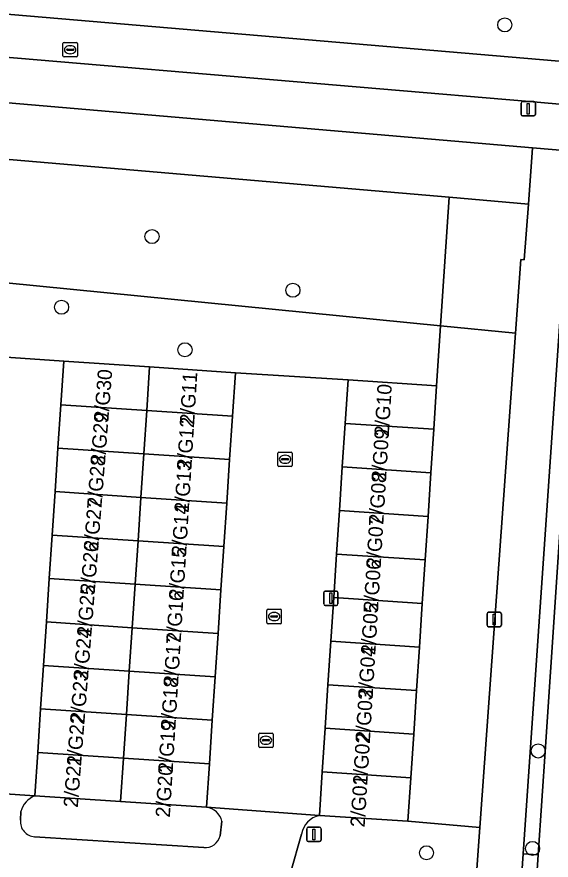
# Model space of a CAD drawing. Extents: x 161848 to 162726, y 385382 to 386521.
# Drawn here: x 162024.1 to 162061.3, y 386426.4 to 386484.9 of the extents above; entities that cross this region are included whole.
import ezdxf

# ---------------------------------------------------------------- set-up
doc = ezdxf.new("R2010")
doc.units = 0
for name, color, linetype in [('IMGEO_Berm_groen', 7, 'Continuous'), ('IMGEO_Boom', 7, 'Continuous'), ('IMGEO_Erf', 7, 'Continuous'), ('IMGEO_Fietspad_gesloten', 7, 'Continuous'), ('IMGEO_Groenvoorziening', 7, 'Continuous'), ('IMGEO_Hek', 7, 'Continuous'), ('IMGEO_Kolk', 7, 'Continuous'), ('IMGEO_Lichtmast', 7, 'Continuous'), ('IMGEO_Muur', 7, 'Continuous'), ('IMGEO_Pand', 7, 'Continuous'), ('IMGEO_Pand_nummerreeks', 7, 'Continuous'), ('IMGEO_Rijbaan_lokaal_open', 7, 'Continuous'), ('IMGEO_Rioolput', 7, 'Continuous'), ('IMGEO_Voetpad_open', 7, 'Continuous')]:
    doc.layers.add(name, color=color, linetype=linetype)

msp = doc.modelspace()

# ---------------------------------------------------------------- linework, layer by layer
at = {"layer": 'IMGEO_Berm_groen'}
for points in [[(162003.036, 386486.821), (162007.651, 386486.482), (162090.647, 386479.403), (162130.159, 386475.992), (162137.028, 386475.324), (162137.293, 386477.641)], [(161995.978, 386463.441), (161997.655, 386469.021), (162000.068, 386477.051), (162054.173, 386472.418), (162059.686, 386471.946), (162059.979, 386475.844), (161998.707, 386481.099)]]:
    msp.add_lwpolyline(points, dxfattribs=at)
at = {"layer": 'IMGEO_Boom'}
for centre in [(162058.041, 386484.381), (162033.538, 386469.692), (162043.326, 386465.962), (162027.254, 386464.787), (162035.827, 386461.834), (162060.362, 386433.993), (162059.971, 386427.23), (162052.605, 386426.925)]:
    msp.add_circle(centre, 0.489, dxfattribs=at)
at = {"layer": 'IMGEO_Erf'}
msp.add_lwpolyline([(162063.824, 386466.818), (162063.346, 386466.196), (162062.937, 386465.085), (162060.869, 386434.271), (162060.371, 386426.78), (162059.237, 386409.724), (162058.573, 386399.326), (162060.958, 386395.005), (162059.81, 386377.62), (162065.185, 386366.125), (162080.144, 386367.054), (162079.904, 386363.565), (162083.018, 386363.719), (162083.776, 386375.504), (162081.967, 386375.629), (162083.614, 386400.266), (162087.248, 386400.02), (162088.726, 386422.297), (162089.716, 386422.193)], dxfattribs=at)
at = {"layer": 'IMGEO_Fietspad_gesloten'}
for points in [[(162166.258, 386472.467), (162155.14, 386473.474), (162137.028, 386475.324), (162130.159, 386475.992), (162090.647, 386479.403), (162007.651, 386486.482)], [(161997.359, 386484.34), (162059.758, 386479.07), (162095.249, 386475.917), (162110.939, 386474.623), (162147.786, 386470.716), (162152.75, 386470.212), (162163.707, 386469.123), (162166.489, 386468.844), (162166.73, 386472.906)]]:
    msp.add_lwpolyline(points, dxfattribs=at)
at = {"layer": 'IMGEO_Groenvoorziening'}
for points in [[(162053.585, 386463.502), (162054.173, 386472.418), (162000.068, 386477.051), (161997.655, 386469.021), (162000, 386468.789)], [(162058.787, 386462.989), (162059.156, 386468.099), (162059.396, 386468.078), (162059.686, 386471.946), (162054.173, 386472.418), (162053.585, 386463.502)], [(162053.585, 386463.502), (162000, 386468.789), (161997.655, 386469.021), (161995.978, 386463.441), (162013.524, 386462.008), (162019.685, 386461.576), (162027.406, 386461.035), (162033.369, 386460.638), (162039.332, 386460.24), (162047.156, 386459.744), (162053.311, 386459.338)], [(162056.311, 386428.674), (162058.787, 386462.989), (162053.585, 386463.502), (162053.311, 386459.338), (162053.112, 386456.316), (162052.913, 386453.293), (162052.713, 386450.271), (162052.514, 386447.248), (162052.315, 386444.226), (162052.116, 386441.204), (162051.917, 386438.181), (162051.717, 386435.159), (162051.518, 386432.136), (162051.319, 386429.114)], [(162079.904, 386363.565), (162080.144, 386367.054), (162065.185, 386366.125), (162059.81, 386377.62), (162060.958, 386395.005), (162058.573, 386399.326), (162059.237, 386409.724), (162060.371, 386426.78), (162059.326, 386426.861), (162058.28, 386411.611), (162056.721, 386387.548), (162054.854, 386362.326)]]:
    msp.add_lwpolyline(points, close=True, dxfattribs=at)
for points in [[(162089.369, 386471.315), (162092.425, 386473.062), (162062.42, 386475.635), (162061.874, 386467.84), (162062.134, 386467.81), (162059.326, 386426.861), (162060.371, 386426.78), (162060.869, 386434.271), (162062.937, 386465.085), (162063.346, 386466.196), (162063.824, 386466.818)], [(162037.322, 386430.087), (162031.359, 386430.485), (162025.396, 386430.882)], [(162024.423, 386429.8), (162024.404, 386429.185)], [(162056.103, 386425.796), (162056.311, 386428.674), (162051.319, 386429.114), (162045.164, 386429.52)], [(162038.274, 386428.106), (162038.397, 386429.117)], [(162025.38, 386428.04), (162037.135, 386427.291)], [(162043.923, 386428.23), (162043.156, 386425.532)]]:
    msp.add_lwpolyline(points, dxfattribs=at)
for centre, radius, start, end in [((162026.022, 386429.341), 1.663, 112.09739, 163.97501), ((162037.129, 386428.792), 1.309, 14.36271, 81.5158), ((162045.522, 386427.933), 1.626, 102.72283, 169.49538), ((162025.437, 386429.077), 1.039, 174.05684, 266.83183), ((162037.231, 386428.36), 1.073, 264.85484, 346.31562)]:
    msp.add_arc(centre, radius, start, end, dxfattribs=at)
at = {"layer": 'IMGEO_Hek'}
msp.add_lwpolyline([(162059.326, 386426.861), (162060.371, 386426.78)], dxfattribs=at)
at = {"layer": 'IMGEO_Kolk'}
for p, q in [((162042.28, 386453.808), (162042.28, 386454.66)), ((162042.355, 386454.734), (162043.207, 386454.734)), ((162043.281, 386454.66), (162043.281, 386453.808)), ((162042.539, 386454.228), (162042.539, 386454.24)), ((162042.977, 386454.191), (162042.579, 386454.191)), ((162042.582, 386454.277), (162042.98, 386454.277)), ((162042.768, 386454.514), (162042.793, 386454.514)), ((162043.023, 386454.24), (162043.023, 386454.228)), ((162043.207, 386453.734), (162042.355, 386453.734)), ((162042.791, 386453.954), (162042.766, 386453.954)), ((162041.52, 386442.897), (162041.52, 386443.749)), ((162041.595, 386443.823), (162042.447, 386443.823)), ((162042.008, 386443.603), (162042.033, 386443.603)), ((162042.521, 386443.749), (162042.521, 386442.897)), ((162041.779, 386443.317), (162041.779, 386443.329)), ((162042.217, 386443.28), (162041.819, 386443.28)), ((162041.822, 386443.366), (162042.22, 386443.366)), ((162042.031, 386443.043), (162042.006, 386443.043)), ((162042.263, 386443.329), (162042.263, 386443.317)), ((162042.447, 386442.823), (162041.595, 386442.823)), ((162040.951, 386434.311), (162040.951, 386435.163)), ((162041.026, 386435.237), (162041.878, 386435.237)), ((162041.21, 386434.731), (162041.21, 386434.743)), ((162041.253, 386434.78), (162041.651, 386434.78)), ((162041.439, 386435.017), (162041.464, 386435.017)), ((162041.694, 386434.743), (162041.694, 386434.731)), ((162041.952, 386435.163), (162041.952, 386434.311)), ((162041.878, 386434.237), (162041.026, 386434.237)), ((162041.648, 386434.694), (162041.25, 386434.694)), ((162041.462, 386434.457), (162041.437, 386434.457))]:
    msp.add_line(p, q, dxfattribs=at)
for points in [[(162042.28, 386453.808), (162042.28, 386454.66)], [(162042.355, 386454.734), (162043.207, 386454.734)], [(162043.281, 386454.66), (162043.281, 386453.808)], [(162043.207, 386453.734), (162042.355, 386453.734)], [(162041.52, 386442.897), (162041.52, 386443.749)], [(162041.595, 386443.823), (162042.447, 386443.823)], [(162042.521, 386443.749), (162042.521, 386442.897)], [(162042.447, 386442.823), (162041.595, 386442.823)], [(162040.951, 386434.311), (162040.951, 386435.163)], [(162041.026, 386435.237), (162041.878, 386435.237)], [(162041.952, 386435.163), (162041.952, 386434.311)], [(162041.878, 386434.237), (162041.026, 386434.237)]]:
    msp.add_lwpolyline(points, dxfattribs=at)
for centre, radius, start, end in [((162042.357, 386454.658), 0.0765, 91.55205, 178.44795), ((162042.357, 386454.658), 0.0765, 91.55205, 178.44795), ((162043.205, 386454.658), 0.0765, 1.55205, 88.44795), ((162043.205, 386454.658), 0.0765, 1.55205, 88.44795), ((162042.579, 386454.237), 0.0403, 85.87752, 175.75265), ((162042.576, 386454.227), 0.0366, 178.93798, 274.71019), ((162042.98, 386454.234), 0.043, 264.86636, 352.45326), ((162042.984, 386454.239), 0.0386, 1.73085, 96.63898), ((162042.357, 386453.81), 0.0765, 181.55205, 268.44795), ((162042.357, 386453.81), 0.0765, 181.55205, 268.44795), ((162043.205, 386453.81), 0.0765, 271.55205, 358.44795), ((162043.205, 386453.81), 0.0765, 271.55205, 358.44795), ((162041.597, 386443.747), 0.0765, 91.55205, 178.44795), ((162041.597, 386443.747), 0.0765, 91.55205, 178.44795), ((162042.445, 386443.747), 0.0765, 1.55205, 88.44795), ((162042.445, 386443.747), 0.0765, 1.55205, 88.44795), ((162041.819, 386443.326), 0.0403, 85.87752, 175.75265), ((162041.816, 386443.316), 0.0366, 178.93798, 274.71019), ((162042.22, 386443.323), 0.043, 264.86636, 352.45326), ((162042.224, 386443.328), 0.0386, 1.73085, 96.63898), ((162041.597, 386442.899), 0.0765, 181.55205, 268.44795), ((162041.597, 386442.899), 0.0765, 181.55205, 268.44795), ((162042.445, 386442.899), 0.0765, 271.55205, 358.44795), ((162042.445, 386442.899), 0.0765, 271.55205, 358.44795), ((162041.028, 386435.161), 0.0765, 91.55205, 178.44795), ((162041.028, 386435.161), 0.0765, 91.55205, 178.44795), ((162041.25, 386434.74), 0.0403, 85.87752, 175.75265), ((162041.655, 386434.742), 0.0386, 1.73085, 96.63898), ((162041.876, 386435.161), 0.0765, 1.55205, 88.44795), ((162041.876, 386435.161), 0.0765, 1.55205, 88.44795), ((162041.028, 386434.313), 0.0765, 181.55205, 268.44795), ((162041.028, 386434.313), 0.0765, 181.55205, 268.44795), ((162041.247, 386434.73), 0.0366, 178.93798, 274.71019), ((162041.651, 386434.737), 0.043, 264.86636, 352.45326), ((162041.876, 386434.313), 0.0765, 271.55205, 358.44795), ((162041.876, 386434.313), 0.0765, 271.55205, 358.44795)]:
    msp.add_arc(centre, radius, start, end, dxfattribs=at)
for centre, major_axis, ratio, start_param, end_param in [((162042.767, 386454.234), (-0.387, 0.002), 0.722429, 4.712389, 7.853982), ((162042.792, 386454.234), (-0.39, 0.002), 0.717154, 1.570796, 4.712389), ((162042.007, 386443.323), (-0.387, 0.002), 0.722429, 4.712389, 7.853982), ((162042.032, 386443.323), (-0.39, 0.002), 0.717154, 1.570796, 4.712389), ((162041.438, 386434.737), (-0.387, 0.002), 0.722429, 4.712389, 7.853982), ((162041.463, 386434.737), (-0.39, 0.002), 0.717154, 1.570796, 4.712389)]:
    msp.add_ellipse(centre, major_axis=major_axis, ratio=ratio, start_param=start_param, end_param=end_param, dxfattribs=at)
at = {"layer": 'IMGEO_Lichtmast'}
for p, q in [((162059.176, 386478.156), (162059.176, 386478.956)), ((162059.176, 386478.956), (162059.176, 386478.156)), ((162059.276, 386479.056), (162060.066, 386479.056)), ((162060.066, 386479.056), (162059.276, 386479.056)), ((162060.166, 386478.956), (162060.166, 386478.156)), ((162060.166, 386478.156), (162060.166, 386478.956)), ((162060.066, 386478.056), (162059.276, 386478.056)), ((162059.276, 386478.056), (162060.066, 386478.056)), ((162045.463, 386444.192), (162045.463, 386444.992)), ((162045.463, 386444.992), (162045.463, 386444.192)), ((162045.563, 386445.092), (162046.353, 386445.092)), ((162046.353, 386445.092), (162045.563, 386445.092)), ((162046.453, 386444.992), (162046.453, 386444.192)), ((162046.453, 386444.192), (162046.453, 386444.992)), ((162046.353, 386444.092), (162045.563, 386444.092)), ((162045.563, 386444.092), (162046.353, 386444.092)), ((162056.815, 386442.717), (162056.815, 386443.517)), ((162056.815, 386443.517), (162056.815, 386442.717)), ((162056.915, 386443.617), (162057.705, 386443.617)), ((162057.705, 386443.617), (162056.915, 386443.617)), ((162057.805, 386443.517), (162057.805, 386442.717)), ((162057.805, 386442.717), (162057.805, 386443.517)), ((162057.705, 386442.617), (162056.915, 386442.617)), ((162056.915, 386442.617), (162057.705, 386442.617)), ((162044.287, 386427.8), (162044.287, 386428.6)), ((162044.287, 386428.6), (162044.287, 386427.8)), ((162044.387, 386428.7), (162045.177, 386428.7)), ((162045.177, 386428.7), (162044.387, 386428.7)), ((162045.277, 386428.6), (162045.277, 386427.8)), ((162045.277, 386427.8), (162045.277, 386428.6)), ((162045.177, 386427.7), (162044.387, 386427.7)), ((162044.387, 386427.7), (162045.177, 386427.7))]:
    msp.add_line(p, q, dxfattribs=at)
for points in [[(162059.596, 386478.931), (162059.746, 386478.931), (162059.746, 386478.181), (162059.596, 386478.181), (162059.596, 386478.931)], [(162045.883, 386444.967), (162046.033, 386444.967), (162046.033, 386444.217), (162045.883, 386444.217), (162045.883, 386444.967)], [(162057.235, 386443.492), (162057.385, 386443.492), (162057.385, 386442.742), (162057.235, 386442.742), (162057.235, 386443.492)], [(162044.707, 386428.575), (162044.857, 386428.575), (162044.857, 386427.825), (162044.707, 386427.825), (162044.707, 386428.575)]]:
    msp.add_lwpolyline(points, dxfattribs=at)
for centre, start, end in [((162059.276, 386478.956), 90, 180), ((162059.276, 386478.956), 90, 180), ((162060.066, 386478.956), 0, 90), ((162060.066, 386478.956), 360, 90), ((162059.276, 386478.156), 180, 270), ((162059.276, 386478.156), 180, 270), ((162060.066, 386478.156), 270, 0), ((162060.066, 386478.156), 270, 0), ((162045.563, 386444.992), 90, 180), ((162045.563, 386444.992), 90, 180), ((162046.353, 386444.992), 0, 90), ((162046.353, 386444.992), 360, 90), ((162045.563, 386444.192), 180, 270), ((162045.563, 386444.192), 180, 270), ((162046.353, 386444.192), 270, 0), ((162046.353, 386444.192), 270, 0), ((162056.915, 386443.517), 90, 180), ((162056.915, 386443.517), 90, 180), ((162057.705, 386443.517), 0, 90), ((162057.705, 386443.517), 360, 90), ((162056.915, 386442.717), 180, 270), ((162056.915, 386442.717), 180, 270), ((162057.705, 386442.717), 270, 0), ((162057.705, 386442.717), 270, 0), ((162044.387, 386428.6), 90, 180), ((162044.387, 386428.6), 90, 180), ((162045.177, 386428.6), 0, 90), ((162045.177, 386428.6), 360, 90), ((162044.387, 386427.8), 180, 270), ((162044.387, 386427.8), 180, 270), ((162045.177, 386427.8), 270, 0), ((162045.177, 386427.8), 270, 0)]:
    msp.add_arc(centre, 0.1, start, end, dxfattribs=at)
at = {"layer": 'IMGEO_Muur'}
for points in [[(162019.685, 386461.576), (162027.406, 386461.035)], [(162039.332, 386460.24), (162047.156, 386459.744)]]:
    msp.add_lwpolyline(points, dxfattribs=at)
at = {"layer": 'IMGEO_Pand'}
for points in [[(162027.205, 386458.02), (162033.168, 386457.622), (162033.369, 386460.638), (162027.406, 386461.035)], [(162039.332, 386460.24), (162033.369, 386460.638), (162033.168, 386457.622), (162039.131, 386457.225)], [(162053.311, 386459.338), (162047.156, 386459.744), (162046.957, 386456.721), (162053.112, 386456.316)], [(162027.004, 386455.004), (162032.967, 386454.607), (162033.168, 386457.622), (162027.205, 386458.02)], [(162039.131, 386457.225), (162033.168, 386457.622), (162032.967, 386454.607), (162038.93, 386454.209)], [(162053.112, 386456.316), (162046.957, 386456.721), (162046.758, 386453.699), (162052.913, 386453.293)], [(162026.803, 386451.989), (162032.766, 386451.592), (162032.967, 386454.607), (162027.004, 386455.004)], [(162038.93, 386454.209), (162032.967, 386454.607), (162032.766, 386451.592), (162038.729, 386451.194)], [(162052.913, 386453.293), (162046.758, 386453.699), (162046.558, 386450.676), (162052.713, 386450.271)], [(162026.602, 386448.974), (162032.565, 386448.576), (162032.766, 386451.592), (162026.803, 386451.989)], [(162038.729, 386451.194), (162032.766, 386451.592), (162032.565, 386448.576), (162038.528, 386448.179)], [(162052.713, 386450.271), (162046.558, 386450.676), (162046.359, 386447.654), (162052.514, 386447.248)], [(162026.401, 386445.958), (162032.364, 386445.561), (162032.565, 386448.576), (162026.602, 386448.974)], [(162038.528, 386448.179), (162032.565, 386448.576), (162032.364, 386445.561), (162038.327, 386445.163)], [(162052.514, 386447.248), (162046.359, 386447.654), (162046.16, 386444.632), (162052.315, 386444.226)], [(162026.2, 386442.943), (162032.163, 386442.546), (162032.364, 386445.561), (162026.401, 386445.958)], [(162038.327, 386445.163), (162032.364, 386445.561), (162032.163, 386442.546), (162038.126, 386442.148)], [(162052.315, 386444.226), (162046.16, 386444.632), (162045.961, 386441.609), (162052.116, 386441.204)], [(162025.999, 386439.928), (162031.962, 386439.53), (162032.163, 386442.546), (162026.2, 386442.943)], [(162038.126, 386442.148), (162032.163, 386442.546), (162031.962, 386439.53), (162037.925, 386439.133)], [(162052.116, 386441.204), (162045.961, 386441.609), (162045.762, 386438.587), (162051.917, 386438.181)], [(162025.798, 386436.913), (162031.761, 386436.515), (162031.962, 386439.53), (162025.999, 386439.928)], [(162037.925, 386439.133), (162031.962, 386439.53), (162031.761, 386436.515), (162037.724, 386436.118)], [(162051.917, 386438.181), (162045.762, 386438.587), (162045.562, 386435.564), (162051.717, 386435.159)], [(162025.597, 386433.897), (162031.56, 386433.5), (162031.761, 386436.515), (162025.798, 386436.913)], [(162037.724, 386436.118), (162031.761, 386436.515), (162031.56, 386433.5), (162037.523, 386433.102)], [(162051.717, 386435.159), (162045.562, 386435.564), (162045.363, 386432.542), (162051.518, 386432.136)], [(162025.396, 386430.882), (162031.359, 386430.485), (162031.56, 386433.5), (162025.597, 386433.897)], [(162037.523, 386433.102), (162031.56, 386433.5), (162031.359, 386430.485), (162037.322, 386430.087)], [(162051.319, 386429.114), (162051.518, 386432.136), (162045.363, 386432.542), (162045.164, 386429.52)]]:
    msp.add_lwpolyline(points, close=True, dxfattribs=at)
at = {"layer": 'IMGEO_Rijbaan_lokaal_open'}
for points in [[(162025.396, 386430.882), (162017.802, 386431.396)], [(162045.164, 386429.52), (162037.322, 386430.087)], [(162024.404, 386429.185), (162024.423, 386429.8)], [(162038.397, 386429.117), (162038.274, 386428.106)], [(162037.135, 386427.291), (162025.38, 386428.04)], [(162043.156, 386425.532), (162043.923, 386428.23)]]:
    msp.add_lwpolyline(points, dxfattribs=at)
for centre, radius, start, end in [((162026.022, 386429.341), 1.663, 112.09739, 163.97501), ((162037.129, 386428.792), 1.309, 14.36271, 81.5158), ((162045.522, 386427.933), 1.626, 102.72283, 169.49538), ((162025.437, 386429.077), 1.039, 174.05684, 266.83183), ((162037.231, 386428.36), 1.073, 264.85484, 346.31562)]:
    msp.add_arc(centre, radius, start, end, dxfattribs=at)
at = {"layer": 'IMGEO_Rioolput'}
for p, q in [((162027.354, 386482.229), (162027.354, 386483.081)), ((162027.429, 386483.155), (162028.281, 386483.155)), ((162027.842, 386482.935), (162027.867, 386482.935)), ((162028.355, 386483.081), (162028.355, 386482.229)), ((162028.281, 386482.155), (162027.429, 386482.155)), ((162027.613, 386482.649), (162027.613, 386482.661)), ((162028.051, 386482.612), (162027.653, 386482.612)), ((162027.656, 386482.698), (162028.054, 386482.698)), ((162027.865, 386482.375), (162027.84, 386482.375)), ((162028.097, 386482.661), (162028.097, 386482.649))]:
    msp.add_line(p, q, dxfattribs=at)
for points in [[(162027.354, 386482.229), (162027.354, 386483.081)], [(162027.429, 386483.155), (162028.281, 386483.155)], [(162028.355, 386483.081), (162028.355, 386482.229)], [(162028.281, 386482.155), (162027.429, 386482.155)]]:
    msp.add_lwpolyline(points, dxfattribs=at)
for centre, radius, start, end in [((162027.431, 386483.079), 0.0765, 91.55205, 178.44795), ((162027.431, 386483.079), 0.0765, 91.55205, 178.44795), ((162028.279, 386483.079), 0.0765, 1.55205, 88.44795), ((162028.279, 386483.079), 0.0765, 1.55205, 88.44795), ((162027.431, 386482.231), 0.0765, 181.55205, 268.44795), ((162027.431, 386482.231), 0.0765, 181.55205, 268.44795), ((162027.653, 386482.658), 0.0403, 85.87752, 175.75265), ((162027.65, 386482.648), 0.0366, 178.93798, 274.71019), ((162028.054, 386482.655), 0.043, 264.86636, 352.45326), ((162028.058, 386482.66), 0.0386, 1.73085, 96.63898), ((162028.279, 386482.231), 0.0765, 271.55205, 358.44795), ((162028.279, 386482.231), 0.0765, 271.55205, 358.44795)]:
    msp.add_arc(centre, radius, start, end, dxfattribs=at)
for centre, major_axis, ratio, start_param, end_param in [((162027.841, 386482.655), (-0.387, 0.002), 0.722429, 4.712389, 7.853982), ((162027.866, 386482.655), (-0.39, 0.002), 0.717154, 1.570796, 4.712389)]:
    msp.add_ellipse(centre, major_axis=major_axis, ratio=ratio, start_param=start_param, end_param=end_param, dxfattribs=at)
at = {"layer": 'IMGEO_Voetpad_open'}
for points in [[(162059.758, 386479.07), (161997.359, 386484.34)], [(161998.707, 386481.099), (162059.979, 386475.844), (162062.42, 386475.635), (162092.425, 386473.062), (162093.743, 386472.949), (162095.772, 386472.791), (162102.289, 386472.285), (162121.574, 386470.785), (162133.121, 386469.813)], [(162152.75, 386470.212), (162147.786, 386470.716), (162110.939, 386474.623), (162095.249, 386475.917), (162059.758, 386479.07)], [(162025.203, 386361.42), (162043.379, 386360.09), (162049.439, 386359.685), (162050.477, 386359.642), (162054.855, 386362.092), (162054.854, 386362.326), (162056.721, 386387.548), (162058.28, 386411.611), (162059.326, 386426.861), (162062.134, 386467.81), (162061.874, 386467.84), (162062.42, 386475.635), (162059.979, 386475.844), (162059.686, 386471.946), (162059.396, 386468.078), (162059.156, 386468.099), (162058.787, 386462.989), (162056.311, 386428.674), (162056.103, 386425.796)]]:
    msp.add_lwpolyline(points, dxfattribs=at)
for points in [[(162019.685, 386461.576), (162019.473, 386458.559), (162019.261, 386455.542), (162019.05, 386452.526), (162018.838, 386449.51), (162018.626, 386446.493), (162018.414, 386443.477), (162018.202, 386440.46), (162017.991, 386437.444), (162017.779, 386434.428), (162017.567, 386431.412), (162017.671, 386431.405), (162017.802, 386431.396), (162025.396, 386430.882), (162025.597, 386433.897), (162025.798, 386436.913), (162025.999, 386439.928), (162026.2, 386442.943), (162026.401, 386445.958), (162026.602, 386448.974), (162026.803, 386451.989), (162027.004, 386455.004), (162027.205, 386458.02), (162027.406, 386461.035)], [(162039.332, 386460.24), (162039.131, 386457.225), (162038.93, 386454.209), (162038.729, 386451.194), (162038.528, 386448.179), (162038.327, 386445.163), (162038.126, 386442.148), (162037.925, 386439.133), (162037.724, 386436.118), (162037.523, 386433.102), (162037.322, 386430.087), (162045.164, 386429.52), (162045.363, 386432.542), (162045.562, 386435.564), (162045.762, 386438.587), (162045.961, 386441.609), (162046.16, 386444.632), (162046.359, 386447.654), (162046.558, 386450.676), (162046.758, 386453.699), (162046.957, 386456.721), (162047.156, 386459.744)]]:
    msp.add_lwpolyline(points, close=True, dxfattribs=at)

# ---------------------------------------------------------------- texts
at = {"layer": 'IMGEO_Pand_nummerreeks'}
for s, rotation, p in [('2/G30', 85.47523, (162030.497, 386456.811)), ('2/G11', 86.45764, (162036.464, 386456.622)), ('2/G10', 86.46603, (162049.981, 386455.795)), ('2/G29', 85.47523, (162030.26, 386453.818)), ('2/G12', 86.45764, (162036.27, 386453.497)), ('2/G09', 86.46603, (162049.788, 386452.683)), ('2/G28', 85.47523, (162030.024, 386450.838)), ('2/G13', 86.45764, (162036.084, 386450.496)), ('2/G08', 86.46603, (162049.603, 386449.674)), ('2/G27', 85.47523, (162029.788, 386447.848)), ('2/G14', 86.45764, (162035.898, 386447.488)), ('2/G07', 86.46603, (162049.416, 386446.656)), ('2/G26', 85.47523, (162029.552, 386444.862)), ('2/G15', 86.45764, (162035.712, 386444.48)), ('2/G06', 86.46603, (162049.23, 386443.641)), ('2/G25', 85.47523, (162029.315, 386441.876)), ('2/G16', 86.45764, (162035.526, 386441.473)), ('2/G05', 86.46603, (162049.044, 386440.626)), ('2/G24', 85.47523, (162029.079, 386438.889)), ('2/G17', 86.45764, (162035.34, 386438.465)), ('2/G04', 86.46603, (162048.858, 386437.611)), ('2/G23', 85.47523, (162028.843, 386435.903)), ('2/G18', 86.45764, (162035.154, 386435.46)), ('2/G03', 86.46603, (162048.671, 386434.596)), ('2/G22', 85.47523, (162028.606, 386432.91)), ('2/G19', 86.45764, (162034.967, 386432.446)), ('2/G02', 86.46603, (162048.485, 386431.575)), ('2/G21', 85.47523, (162028.379, 386430.04)), ('2/G20', 86.45764, (162034.776, 386429.353)), ('2/G01', 86.46603, (162048.306, 386428.676))]:
    msp.add_text(s, height=1, rotation=rotation, dxfattribs=at).set_placement(p)

doc.saveas('drawing.dxf')
